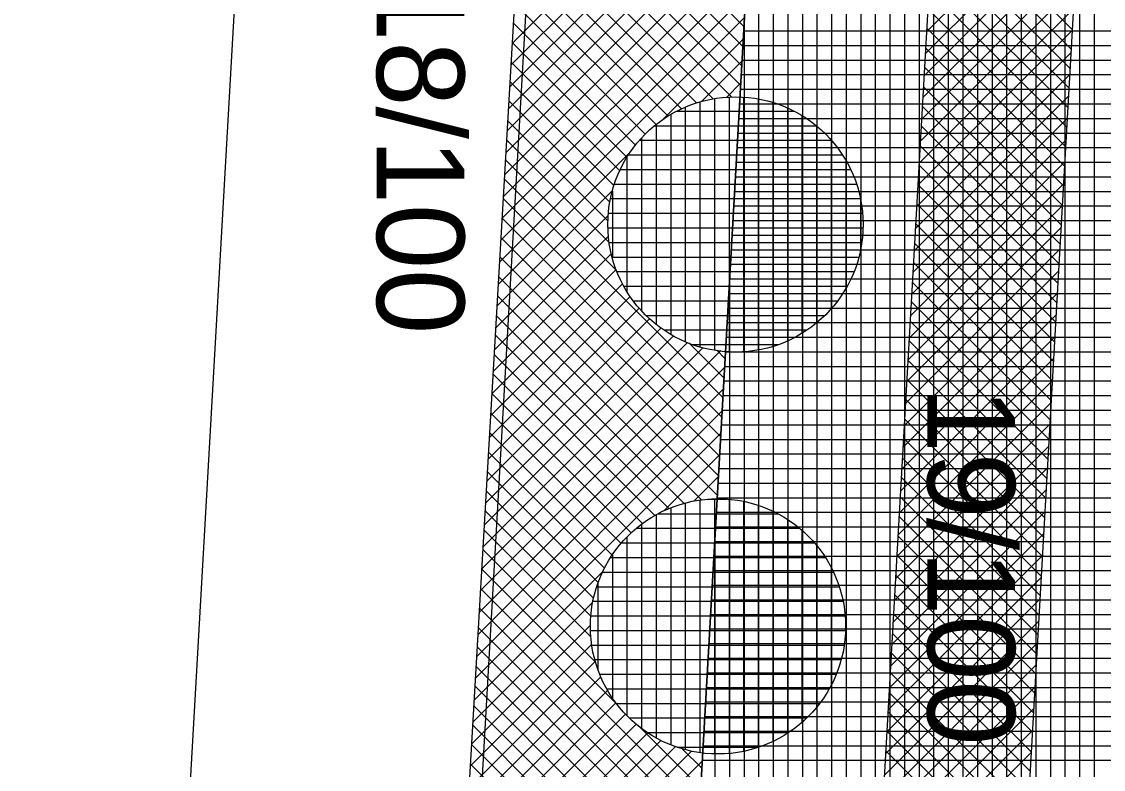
# Model space of a CAD drawing. Extents: x -565346 to -564154, y -1097386 to -1095620.
# Drawn here: x -564285.9 to -564271.07, y -1096837.51 to -1096827.26 of the extents above; entities that cross this region are included whole.
import ezdxf

# ---------------------------------------------------------------- set-up
doc = ezdxf.new("R2010")
doc.units = 0
for name, color, linetype in [('Vrstva 1', 7, 'Continuous'), ('Vrstva 40', 7, 'Continuous'), ('Vrstva 41', 7, 'Continuous'), ('Vrstva 42', 7, 'Continuous'), ('Vrstva 43', 7, 'Continuous'), ('Vrstva 44', 7, 'Continuous')]:
    doc.layers.add(name, color=color, linetype=linetype)

msp = doc.modelspace()

# ---------------------------------------------------------------- linework, layer by layer
at = {"layer": 'Vrstva 1'}
for p, q in [((-564285.9, -1096948.97), (-564275.31, -1096762.41)), ((-564281.32, -1096797.75), (-564285.41, -1096869.77))]:
    msp.add_line(p, q, dxfattribs=at)
at = {"layer": 'Vrstva 41'}
msp.add_lwpolyline([(-564270.26, -1096726.329), (-564273.28, -1096725.96), (-564283.74, -1096906.22), (-564280.461, -1096906.04), (-564278.386, -1096869.47)], close=True, dxfattribs=at)
at = {"layer": 'Vrstva 42'}
for p, q in [((-564278.989, -1096824.34), (-564275.994, -1096827.334)), ((-564279.004, -1096824.607), (-564276.009, -1096827.602)), ((-564279.02, -1096824.874), (-564276.024, -1096827.87)), ((-564279.035, -1096825.142), (-564276.04, -1096828.137)), ((-564271.37, -1096825.282), (-564273.493, -1096827.405)), ((-564277.006, -1096825.393), (-564279.176, -1096827.562)), ((-564279.051, -1096825.409), (-564276.163, -1096828.297)), ((-564276.859, -1096825.528), (-564279.193, -1096827.862)), ((-564271.387, -1096825.582), (-564273.51, -1096827.705)), ((-564273.384, -1096825.48), (-564271.489, -1096827.375)), ((-564276.514, -1096825.749), (-564279.228, -1096828.463)), ((-564276.695, -1096825.647), (-564279.211, -1096828.163)), ((-564279.066, -1096825.676), (-564276.42, -1096828.323)), ((-564273.399, -1096825.748), (-564271.504, -1096827.643)), ((-564276.088, -1096825.889), (-564279.263, -1096829.063)), ((-564276.313, -1096825.831), (-564279.245, -1096828.763)), ((-564271.404, -1096825.882), (-564273.527, -1096828.005)), ((-564275.918, -1096826.002), (-564279.28, -1096829.364)), ((-564279.082, -1096825.944), (-564276.647, -1096828.378)), ((-564273.414, -1096826.015), (-564271.519, -1096827.911)), ((-564271.421, -1096826.181), (-564273.544, -1096828.305)), ((-564275.935, -1096826.302), (-564279.298, -1096829.664)), ((-564279.097, -1096826.211), (-564276.851, -1096828.458)), ((-564273.43, -1096826.283), (-564271.534, -1096828.178)), ((-564279.113, -1096826.478), (-564277.034, -1096828.557)), ((-564271.438, -1096826.481), (-564273.561, -1096828.605)), ((-564275.952, -1096826.602), (-564279.315, -1096829.964)), ((-564273.445, -1096826.551), (-564271.55, -1096828.446)), ((-564279.128, -1096826.746), (-564277.2, -1096828.674)), ((-564271.455, -1096826.781), (-564273.578, -1096828.905)), ((-564275.969, -1096826.901), (-564279.333, -1096830.265)), ((-564273.46, -1096826.818), (-564271.565, -1096828.714)), ((-564279.144, -1096827.013), (-564277.349, -1096828.808)), ((-564271.472, -1096827.081), (-564273.595, -1096829.204)), ((-564275.986, -1096827.201), (-564279.35, -1096830.565)), ((-564273.475, -1096827.086), (-564271.58, -1096828.981)), ((-564279.159, -1096827.28), (-564277.483, -1096828.957)), ((-564271.489, -1096827.381), (-564273.613, -1096829.504)), ((-564273.49, -1096827.354), (-564271.595, -1096829.249)), ((-564276.003, -1096827.501), (-564277.107, -1096828.604)), ((-564279.175, -1096827.548), (-564277.6, -1096829.123)), ((-564273.506, -1096827.621), (-564271.61, -1096829.517)), ((-564279.19, -1096827.815), (-564277.7, -1096829.306)), ((-564276.02, -1096827.801), (-564276.579, -1096828.359)), ((-564271.506, -1096827.681), (-564273.63, -1096829.804)), ((-564273.521, -1096827.889), (-564271.626, -1096829.784)), ((-564279.206, -1096828.082), (-564277.78, -1096829.509)), ((-564276.038, -1096828.101), (-564276.237, -1096828.301)), ((-564271.523, -1096827.981), (-564273.647, -1096830.104)), ((-564273.536, -1096828.157), (-564271.641, -1096830.052)), ((-564279.221, -1096828.35), (-564277.835, -1096829.736)), ((-564271.54, -1096828.281), (-564273.664, -1096830.404)), ((-564273.551, -1096828.424), (-564271.656, -1096830.319)), ((-564279.237, -1096828.617), (-564277.861, -1096829.993)), ((-564271.557, -1096828.58), (-564273.681, -1096830.704)), ((-564273.566, -1096828.692), (-564271.671, -1096830.587)), ((-564279.252, -1096828.884), (-564277.844, -1096830.293)), ((-564271.574, -1096828.88), (-564273.698, -1096831.004)), ((-564273.582, -1096828.96), (-564271.686, -1096830.855)), ((-564277.554, -1096829.051), (-564279.367, -1096830.865)), ((-564279.268, -1096829.152), (-564277.743, -1096830.676)), ((-564271.591, -1096829.18), (-564273.715, -1096831.303)), ((-564273.597, -1096829.227), (-564271.702, -1096831.122)), ((-564279.283, -1096829.419), (-564276.283, -1096832.42)), ((-564277.799, -1096829.579), (-564279.385, -1096831.165)), ((-564271.608, -1096829.48), (-564273.732, -1096831.603)), ((-564273.612, -1096829.495), (-564271.717, -1096831.39)), ((-564279.299, -1096829.686), (-564276.298, -1096832.687)), ((-564271.625, -1096829.78), (-564273.749, -1096831.903)), ((-564273.627, -1096829.762), (-564271.732, -1096831.658)), ((-564277.857, -1096829.921), (-564279.402, -1096831.466)), ((-564279.314, -1096829.954), (-564276.313, -1096832.955)), ((-564273.642, -1096830.03), (-564271.747, -1096831.925)), ((-564271.642, -1096830.08), (-564273.766, -1096832.203)), ((-564277.855, -1096830.202), (-564279.42, -1096831.766)), ((-564279.33, -1096830.221), (-564276.328, -1096833.223)), ((-564273.658, -1096830.298), (-564271.762, -1096832.193)), ((-564277.816, -1096830.445), (-564279.437, -1096832.066)), ((-564279.345, -1096830.488), (-564276.343, -1096833.49)), ((-564271.659, -1096830.38), (-564273.783, -1096832.503)), ((-564273.673, -1096830.565), (-564271.778, -1096832.461)), ((-564277.749, -1096830.661), (-564279.454, -1096832.366)), ((-564279.361, -1096830.756), (-564276.359, -1096833.758)), ((-564271.676, -1096830.679), (-564273.8, -1096832.803)), ((-564277.662, -1096830.857), (-564279.472, -1096832.667)), ((-564273.688, -1096830.833), (-564271.793, -1096832.728)), ((-564277.556, -1096831.033), (-564279.489, -1096832.967)), ((-564279.377, -1096831.023), (-564276.579, -1096833.82)), ((-564271.693, -1096830.979), (-564273.817, -1096833.103)), ((-564277.432, -1096831.193), (-564279.507, -1096833.267)), ((-564273.703, -1096831.101), (-564271.808, -1096832.996)), ((-564277.293, -1096831.336), (-564279.524, -1096833.567)), ((-564279.392, -1096831.29), (-564276.814, -1096833.868)), ((-564271.71, -1096831.279), (-564273.834, -1096833.403)), ((-564273.718, -1096831.368), (-564271.823, -1096833.264)), ((-564277.137, -1096831.464), (-564279.542, -1096833.868)), ((-564276.772, -1096831.664), (-564279.576, -1096834.468)), ((-564276.964, -1096831.573), (-564279.559, -1096834.168)), ((-564279.408, -1096831.558), (-564277.026, -1096833.94)), ((-564276.746, -1096831.673), (-564276.267, -1096832.152)), ((-564271.727, -1096831.579), (-564273.851, -1096833.702)), ((-564273.734, -1096831.636), (-564271.838, -1096833.531)), ((-564276.315, -1096831.773), (-564279.611, -1096835.069)), ((-564276.559, -1096831.734), (-564279.594, -1096834.769)), ((-564279.423, -1096831.825), (-564277.216, -1096834.032)), ((-564276.369, -1096831.767), (-564276.252, -1096831.884)), ((-564271.745, -1096831.879), (-564273.868, -1096834.002)), ((-564273.749, -1096831.904), (-564271.854, -1096833.799)), ((-564276.259, -1096831.999), (-564279.629, -1096835.369)), ((-564279.439, -1096832.092), (-564277.388, -1096834.142)), ((-564271.762, -1096832.179), (-564273.885, -1096834.302)), ((-564273.764, -1096832.171), (-564271.869, -1096834.067)), ((-564276.276, -1096832.299), (-564279.646, -1096835.669)), ((-564279.454, -1096832.36), (-564277.542, -1096834.271)), ((-564271.779, -1096832.479), (-564273.902, -1096834.602)), ((-564273.779, -1096832.439), (-564271.884, -1096834.334)), ((-564276.293, -1096832.599), (-564279.664, -1096835.97)), ((-564279.47, -1096832.627), (-564277.681, -1096834.416)), ((-564273.794, -1096832.707), (-564271.899, -1096834.602)), ((-564271.796, -1096832.779), (-564273.919, -1096834.902)), ((-564276.31, -1096832.899), (-564279.681, -1096836.27)), ((-564279.485, -1096832.894), (-564277.803, -1096834.576)), ((-564273.809, -1096832.974), (-564271.914, -1096834.87)), ((-564279.501, -1096833.162), (-564277.908, -1096834.754)), ((-564271.813, -1096833.078), (-564273.936, -1096835.202)), ((-564276.327, -1096833.199), (-564277.101, -1096833.973)), ((-564273.825, -1096833.242), (-564271.929, -1096835.137)), ((-564279.516, -1096833.429), (-564277.994, -1096834.951)), ((-564271.83, -1096833.378), (-564273.953, -1096835.502)), ((-564276.344, -1096833.498), (-564276.682, -1096833.836)), ((-564273.84, -1096833.51), (-564271.945, -1096835.405)), ((-564279.532, -1096833.696), (-564278.06, -1096835.168)), ((-564271.847, -1096833.678), (-564273.97, -1096835.801)), ((-564276.361, -1096833.798), (-564276.367, -1096833.805)), ((-564273.855, -1096833.777), (-564271.96, -1096835.672)), ((-564279.547, -1096833.964), (-564278.096, -1096835.414)), ((-564271.864, -1096833.978), (-564273.987, -1096836.101)), ((-564273.87, -1096834.045), (-564271.975, -1096835.94)), ((-564279.563, -1096834.231), (-564278.096, -1096835.697)), ((-564271.881, -1096834.278), (-564274.004, -1096836.401)), ((-564273.885, -1096834.313), (-564271.99, -1096836.208)), ((-564279.578, -1096834.498), (-564278.032, -1096836.045)), ((-564271.898, -1096834.578), (-564274.021, -1096836.701)), ((-564273.901, -1096834.58), (-564272.005, -1096836.475)), ((-564279.594, -1096834.766), (-564277.742, -1096836.617)), ((-564277.935, -1096834.807), (-564279.698, -1096836.57)), ((-564271.915, -1096834.878), (-564274.038, -1096837.001)), ((-564273.916, -1096834.848), (-564272.021, -1096836.743)), ((-564279.609, -1096835.033), (-564276.602, -1096838.04)), ((-564278.072, -1096835.226), (-564279.716, -1096836.87)), ((-564271.932, -1096835.177), (-564274.055, -1096837.301)), ((-564273.931, -1096835.115), (-564272.036, -1096837.011)), ((-564279.625, -1096835.3), (-564276.617, -1096838.308)), ((-564273.946, -1096835.383), (-564272.051, -1096837.278)), ((-564271.949, -1096835.477), (-564274.072, -1096837.601)), ((-564278.103, -1096835.541), (-564279.733, -1096837.171)), ((-564279.64, -1096835.568), (-564276.632, -1096838.576)), ((-564273.961, -1096835.651), (-564272.066, -1096837.546)), ((-564278.084, -1096835.804), (-564279.751, -1096837.471)), ((-564279.656, -1096835.835), (-564276.647, -1096838.843)), ((-564271.966, -1096835.777), (-564274.089, -1096837.9)), ((-564273.977, -1096835.918), (-564272.081, -1096837.814)), ((-564278.034, -1096836.037), (-564279.768, -1096837.771)), ((-564279.671, -1096836.102), (-564276.663, -1096839.111)), ((-564271.983, -1096836.077), (-564274.106, -1096838.2)), ((-564277.96, -1096836.246), (-564279.786, -1096838.071)), ((-564273.992, -1096836.186), (-564272.097, -1096838.081)), ((-564279.687, -1096836.37), (-564276.678, -1096839.379)), ((-564272, -1096836.377), (-564274.123, -1096838.5)), ((-564277.866, -1096836.435), (-564279.803, -1096838.372)), ((-564274.007, -1096836.454), (-564272.112, -1096838.349)), ((-564277.753, -1096836.604), (-564279.82, -1096838.672)), ((-564279.702, -1096836.637), (-564276.855, -1096839.485)), ((-564272.017, -1096836.677), (-564274.14, -1096838.8)), ((-564274.022, -1096836.721), (-564272.127, -1096838.617)), ((-564277.622, -1096836.757), (-564279.838, -1096838.972)), ((-564277.314, -1096837.015), (-564279.873, -1096839.573)), ((-564277.476, -1096836.894), (-564279.855, -1096839.273)), ((-564279.718, -1096836.904), (-564277.117, -1096839.505)), ((-564277.417, -1096836.942), (-564276.587, -1096837.773)), ((-564272.034, -1096836.977), (-564274.157, -1096839.1)), ((-564274.037, -1096836.989), (-564272.142, -1096838.884)), ((-564277.135, -1096837.118), (-564279.89, -1096839.873)), ((-564276.717, -1096837.266), (-564279.925, -1096840.474)), ((-564276.936, -1096837.202), (-564279.907, -1096840.173)), ((-564279.733, -1096837.172), (-564277.35, -1096839.555)), ((-564276.845, -1096837.232), (-564276.571, -1096837.505)), ((-564272.051, -1096837.277), (-564274.174, -1096839.4)), ((-564274.053, -1096837.257), (-564272.157, -1096839.152)), ((-564276.565, -1096837.397), (-564279.942, -1096840.774)), ((-564279.749, -1096837.439), (-564277.559, -1096839.629))]:
    msp.add_line(p, q, dxfattribs=at)
msp.add_lwpolyline([(-564265.767, -1096726.584), (-564267.764, -1096726.471), (-564277.965, -1096906.182), (-564275.968, -1096906.295), (-564273.893, -1096869.725)], close=True, dxfattribs=at)
at = {"layer": 'Vrstva 43'}
for p, q in [((-564271.19, -1096866.235), (-564271.19, -1096742.711)), ((-564271.39, -1096869.758), (-564271.39, -1096746.234)), ((-564271.59, -1096873.282), (-564271.59, -1096749.757)), ((-564271.79, -1096876.805), (-564271.79, -1096753.28)), ((-564271.99, -1096880.329), (-564271.99, -1096756.803)), ((-564272.19, -1096883.852), (-564272.19, -1096760.326)), ((-564272.39, -1096887.375), (-564272.39, -1096763.849)), ((-564272.59, -1096890.899), (-564272.59, -1096767.372)), ((-564272.79, -1096894.422), (-564272.79, -1096770.895)), ((-564272.99, -1096897.946), (-564272.99, -1096774.418)), ((-564273.19, -1096901.469), (-564273.19, -1096777.942)), ((-564273.39, -1096904.992), (-564273.39, -1096781.465)), ((-564273.59, -1096931.471), (-564273.59, -1096784.988)), ((-564273.79, -1096931.459), (-564273.79, -1096788.511)), ((-564273.99, -1096931.448), (-564273.99, -1096792.034)), ((-564274.19, -1096931.437), (-564274.19, -1096795.557)), ((-564274.39, -1096931.425), (-564274.39, -1096799.08)), ((-564274.59, -1096931.414), (-564274.59, -1096802.603)), ((-564274.79, -1096931.403), (-564274.79, -1096806.126)), ((-564274.99, -1096933.194), (-564274.99, -1096809.649)), ((-564275.19, -1096936.717), (-564275.19, -1096813.172)), ((-564275.39, -1096940.239), (-564275.39, -1096816.695)), ((-564275.59, -1096943.762), (-564275.59, -1096820.218)), ((-564275.79, -1096947.285), (-564275.79, -1096823.741)), ((-564275.99, -1096950.808), (-564275.99, -1096827.264)), ((-564275.997, -1096827.39), (-564268.985, -1096827.39)), ((-564276.009, -1096827.59), (-564268.996, -1096827.59)), ((-564276.02, -1096827.79), (-564269.008, -1096827.79)), ((-564276.031, -1096827.99), (-564269.019, -1096827.99)), ((-564276.043, -1096828.19), (-564269.03, -1096828.19)), ((-564276.054, -1096828.39), (-564269.042, -1096828.39)), ((-564276.065, -1096828.59), (-564269.053, -1096828.59)), ((-564276.077, -1096828.79), (-564269.064, -1096828.79)), ((-564276.088, -1096828.99), (-564269.076, -1096828.99)), ((-564276.099, -1096829.19), (-564269.087, -1096829.19)), ((-564276.111, -1096829.39), (-564269.099, -1096829.39)), ((-564276.122, -1096829.59), (-564269.11, -1096829.59)), ((-564276.133, -1096829.79), (-564269.121, -1096829.79)), ((-564276.145, -1096829.99), (-564269.133, -1096829.99)), ((-564276.156, -1096830.19), (-564269.144, -1096830.19)), ((-564276.167, -1096830.39), (-564269.155, -1096830.39)), ((-564276.179, -1096830.59), (-564269.167, -1096830.59)), ((-564276.19, -1096954.331), (-564276.19, -1096830.787)), ((-564276.19, -1096830.79), (-564269.178, -1096830.79)), ((-564276.202, -1096830.99), (-564269.189, -1096830.99)), ((-564276.213, -1096831.19), (-564269.201, -1096831.19)), ((-564276.224, -1096831.39), (-564269.212, -1096831.39)), ((-564276.236, -1096831.59), (-564269.223, -1096831.59)), ((-564276.247, -1096831.79), (-564269.235, -1096831.79)), ((-564276.258, -1096831.99), (-564269.246, -1096831.99)), ((-564276.27, -1096832.19), (-564269.257, -1096832.19)), ((-564276.281, -1096832.39), (-564269.269, -1096832.39)), ((-564276.292, -1096832.59), (-564269.28, -1096832.59)), ((-564276.304, -1096832.79), (-564269.292, -1096832.79)), ((-564276.315, -1096832.99), (-564269.303, -1096832.99)), ((-564276.326, -1096833.19), (-564269.314, -1096833.19)), ((-564276.338, -1096833.39), (-564269.326, -1096833.39)), ((-564276.349, -1096833.59), (-564269.337, -1096833.59)), ((-564276.36, -1096833.79), (-564269.348, -1096833.79)), ((-564276.372, -1096833.99), (-564269.36, -1096833.99)), ((-564276.383, -1096834.19), (-564269.371, -1096834.19)), ((-564276.39, -1096957.854), (-564276.39, -1096834.31)), ((-564276.395, -1096834.39), (-564269.382, -1096834.39)), ((-564276.406, -1096834.59), (-564269.394, -1096834.59)), ((-564276.417, -1096834.79), (-564269.405, -1096834.79)), ((-564276.429, -1096834.99), (-564269.416, -1096834.99)), ((-564276.44, -1096835.19), (-564269.428, -1096835.19)), ((-564276.451, -1096835.39), (-564269.439, -1096835.39)), ((-564276.463, -1096835.59), (-564269.45, -1096835.59)), ((-564276.474, -1096835.79), (-564269.462, -1096835.79)), ((-564276.485, -1096835.99), (-564269.473, -1096835.99)), ((-564276.497, -1096836.19), (-564269.485, -1096836.19)), ((-564276.508, -1096836.39), (-564269.496, -1096836.39)), ((-564276.519, -1096836.59), (-564269.507, -1096836.59)), ((-564276.531, -1096836.79), (-564269.519, -1096836.79)), ((-564276.542, -1096836.99), (-564269.53, -1096836.99)), ((-564276.553, -1096837.19), (-564269.541, -1096837.19)), ((-564276.565, -1096837.39), (-564269.553, -1096837.39))]:
    msp.add_line(p, q, dxfattribs=at)
msp.add_lwpolyline([(-564272.07, -1096706.16), (-564273.28, -1096725.96), (-564270.26, -1096726.329), (-564278.386, -1096869.47), (-564280.461, -1096906.04), (-564283.37, -1096906.18), (-564284.87, -1096930.83)], dxfattribs=at)
at = {"layer": 'Vrstva 44'}
for p, q in [((-564276.6, -1096828.364), (-564276.6, -1096831.724)), ((-564276.4, -1096828.319), (-564276.4, -1096831.768)), ((-564276.2, -1096828.298), (-564276.2, -1096831.79)), ((-564276, -1096828.3), (-564276, -1096831.79)), ((-564275.8, -1096828.324), (-564275.8, -1096831.765)), ((-564275.6, -1096828.371), (-564275.6, -1096831.716)), ((-564277, -1096828.538), (-564277, -1096831.55)), ((-564276.914, -1096828.49), (-564275.31, -1096828.49)), ((-564276.8, -1096828.437), (-564276.8, -1096831.652)), ((-564275.4, -1096828.447), (-564275.4, -1096831.641)), ((-564275.2, -1096828.553), (-564275.2, -1096831.538)), ((-564277.218, -1096828.69), (-564275.003, -1096828.69)), ((-564277.2, -1096828.675), (-564277.2, -1096831.414)), ((-564275, -1096828.693), (-564275, -1096831.393)), ((-564277.4, -1096828.862), (-564277.4, -1096831.226)), ((-564277.427, -1096828.89), (-564274.798, -1096828.89)), ((-564274.8, -1096828.888), (-564274.8, -1096831.201)), ((-564277.6, -1096829.126), (-564277.6, -1096830.961)), ((-564277.576, -1096829.09), (-564274.646, -1096829.09)), ((-564277.69, -1096829.29), (-564274.535, -1096829.29)), ((-564274.6, -1096829.165), (-564274.6, -1096830.923)), ((-564277.8, -1096829.588), (-564277.8, -1096830.498)), ((-564277.77, -1096829.49), (-564274.452, -1096829.49)), ((-564277.824, -1096829.69), (-564274.399, -1096829.69)), ((-564274.4, -1096829.684), (-564274.4, -1096830.399)), ((-564277.853, -1096829.89), (-564274.37, -1096829.89)), ((-564277.86, -1096830.09), (-564274.364, -1096830.09)), ((-564277.844, -1096830.29), (-564274.381, -1096830.29)), ((-564277.802, -1096830.49), (-564274.42, -1096830.49)), ((-564277.736, -1096830.69), (-564274.487, -1096830.69)), ((-564277.643, -1096830.89), (-564274.582, -1096830.89)), ((-564277.513, -1096831.09), (-564274.709, -1096831.09)), ((-564277.339, -1096831.29), (-564274.886, -1096831.29)), ((-564277.095, -1096831.49), (-564275.129, -1096831.49)), ((-564276.701, -1096831.69), (-564275.519, -1096831.69)), ((-564276.8, -1096833.864), (-564276.8, -1096837.245)), ((-564276.6, -1096833.824), (-564276.6, -1096837.285)), ((-564276.495, -1096833.81), (-564276.235, -1096833.81)), ((-564276.4, -1096833.807), (-564276.4, -1096837.303)), ((-564276.2, -1096833.812), (-564276.2, -1096837.296)), ((-564276, -1096833.84), (-564276, -1096837.266)), ((-564275.8, -1096833.895), (-564275.8, -1096837.213)), ((-564277.2, -1096834.026), (-564277.2, -1096837.083)), ((-564277.172, -1096834.01), (-564275.529, -1096834.01)), ((-564277, -1096833.929), (-564277, -1096837.179)), ((-564275.6, -1096833.976), (-564275.6, -1096837.134)), ((-564277.4, -1096834.154), (-564277.4, -1096836.953)), ((-564275.4, -1096834.087), (-564275.4, -1096837.021)), ((-564277.6, -1096834.33), (-564277.6, -1096836.778)), ((-564277.469, -1096834.21), (-564275.232, -1096834.21)), ((-564275.2, -1096834.239), (-564275.2, -1096836.87)), ((-564277.675, -1096834.41), (-564275.029, -1096834.41)), ((-564275, -1096834.444), (-564275, -1096836.662)), ((-564277.823, -1096834.61), (-564274.88, -1096834.61)), ((-564277.8, -1096834.575), (-564277.8, -1096836.534)), ((-564274.8, -1096834.748), (-564274.8, -1096836.36)), ((-564277.935, -1096834.81), (-564274.77, -1096834.81)), ((-564278.013, -1096835.01), (-564274.689, -1096835.01)), ((-564278, -1096834.966), (-564278, -1096836.139)), ((-564278.066, -1096835.21), (-564274.637, -1096835.21)), ((-564278.094, -1096835.41), (-564274.61, -1096835.41)), ((-564278.1, -1096835.61), (-564274.605, -1096835.61)), ((-564278.082, -1096835.81), (-564274.622, -1096835.81)), ((-564278.039, -1096836.01), (-564274.662, -1096836.01)), ((-564277.972, -1096836.21), (-564274.731, -1096836.21)), ((-564277.877, -1096836.41), (-564274.827, -1096836.41)), ((-564277.745, -1096836.61), (-564274.957, -1096836.61)), ((-564277.57, -1096836.81), (-564275.136, -1096836.81)), ((-564277.321, -1096837.01), (-564275.384, -1096837.01)), ((-564276.912, -1096837.21), (-564275.791, -1096837.21))]:
    msp.add_line(p, q, dxfattribs=at)
for centre in [(-564276.112, -1096830.044), (-564276.352, -1096835.554)]:
    msp.add_circle(centre, 1.75, dxfattribs=at)

# ---------------------------------------------------------------- texts
at = {"layer": 'Vrstva 40'}
for s, p in [('18/100', (-564281.03, -1096826.64)), ('19/100', (-564273.48, -1096832.28))]:
    msp.add_text(s, height=1.2, rotation=270, dxfattribs=at).set_placement(p)

doc.saveas('drawing.dxf')
